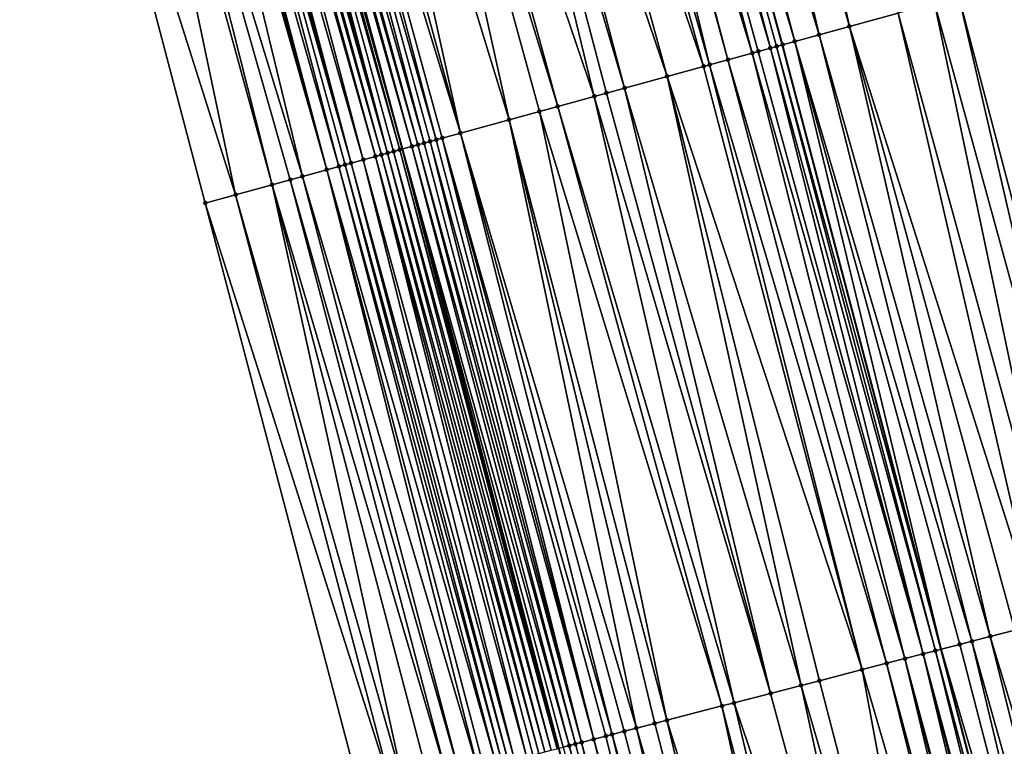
# Model space of a CAD drawing. Header units: feet. Extents: x 2004186 to 2014793, y 836912 to 864902.
# Tile 368 of 974: x 2010522 to 2010553, y 847383 to 847406. Entities that reach past the tile are written whole.
import ezdxf

# ---------------------------------------------------------------- set-up
doc = ezdxf.new("R2010")
doc.units = ezdxf.units.FT
doc.header["$LTSCALE"] = 100
doc.header["$MEASUREMENT"] = 0
for name, color, linetype, lineweight in [('EP_Travel Lane', 5, 'Continuous', 40), ('GPL_Skip Line', 2, 'Continuous', 40), ('Road Shots', 4, 'Continuous', 200), ('Road X-Section', 30, 'Continuous', 13)]:
    doc.layers.add(name, color=color, linetype=linetype, lineweight=lineweight)
doc.layers.add('I-77 SB_MM21-27-Surface-Border', color=7, linetype='Continuous')
doc.layers.add('I-77 SB_MM21-27-Surface-TIN', color=7, linetype='Continuous')

msp = doc.modelspace()

# ---------------------------------------------------------------- linework, layer by layer
at = {"layer": 'EP_Travel Lane'}
msp.add_polyline3d([(2010568.141492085, 847266.8691364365, 433.6038975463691), (2010563.413541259, 847286.3022786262, 433.5727281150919), (2010558.685612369, 847305.7353306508, 433.5069775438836), (2010554.002863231, 847324.7645662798, 433.4408339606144), (2010549.033226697, 847344.1371373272, 433.3474596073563), (2010544.063586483, 847363.509722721, 433.2582551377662), (2010539.093930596, 847382.8823692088, 433.1867771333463), (2010534.134014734, 847401.9002741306, 433.1477865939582), (2010528.846882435, 847421.1886274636, 433.0713709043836), (2010523.559723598, 847440.4770776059, 433.026750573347), (2010518.272568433, 847459.765514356, 432.9778268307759), (2010512.997458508, 847478.6893602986, 432.90420897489), (2010507.435223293, 847497.9001719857, 432.8249358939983), (2010501.872985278, 847517.1109933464, 432.7483887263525), (2010496.310744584, 847536.3218239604, 432.6745083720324)], dxfattribs=at)
at = {"layer": 'GPL_Skip Line'}
msp.add_polyline3d([(2010585.139193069, 847250.4019683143, 434.1257069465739), (2010580.421065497, 847269.8374178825, 434.0705909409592), (2010575.702936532, 847289.2728731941, 434.0176316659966), (2010570.984810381, 847308.708316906, 433.9602819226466), (2010566.251671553, 847327.9377540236, 433.899035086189), (2010561.243294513, 847347.3003023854, 433.8078818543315), (2010556.234896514, 847366.6629317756, 433.7402924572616), (2010551.226490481, 847386.0255922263, 433.6817206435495), (2010546.192431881, 847405.2063266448, 433.626736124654), (2010540.91473325, 847424.4972799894, 433.5548544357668), (2010535.63701783, 847443.7882947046, 433.503136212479), (2010530.359326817, 847463.0792202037, 433.42210741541), (2010525.035118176, 847482.1773576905, 433.3471956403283), (2010519.452579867, 847501.382302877, 433.2714515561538), (2010513.870022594, 847520.5873133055, 433.2140708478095), (2010508.28748053, 847539.7922714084, 433.141995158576)], dxfattribs=at)
at = {"layer": 'I-77 SB_MM21-27-Surface-Border', "color": 3, "linetype": 'ByBlock', "lineweight": -2}
msp.add_polyline3d([(2010564.444075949, 847265.9753165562, 433.4409948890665), (2010558.774834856, 847285.1808938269, 433.3625969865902), (2010553.688800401, 847304.5274321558, 433.3012278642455), (2010548.267261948, 847323.2786573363, 433.2157273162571), (2010542.86694586, 847342.539642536, 433.1025354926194), (2010537.853834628, 847361.9009891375, 433.0179328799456), (2010532.840706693, 847381.2624002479, 432.9520520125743), (2010527.867869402, 847400.1822567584, 432.8896436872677), (2010522.774893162, 847419.5237797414, 432.8019405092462), (2010517.874758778, 847438.9183314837, 432.7699891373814), (2010513.55328064, 847458.4714926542, 432.7487301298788), (2010509.065597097, 847477.5499058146, 432.7154625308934), (2010503.501965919, 847496.7603220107, 432.6384733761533), (2010498.514612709, 847516.1377822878, 432.5991657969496), (2010493.911453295, 847535.6265759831, 432.5768017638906)], dxfattribs=at)
at = {"layer": 'I-77 SB_MM21-27-Surface-TIN', "color": 128, "linetype": 'ByBlock', "lineweight": -2}
for points in [[(2010543.991890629, 847425.3409118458, 433.6674526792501), (2010542.834594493, 847425.0236333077, 433.6266865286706), (2010548.3133614, 847405.7877775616, 433.6976059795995)], [(2010543.991890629, 847425.3409118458, 433.6674526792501), (2010548.3133614, 847405.7877775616, 433.6976059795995), (2010549.85642341, 847406.2108138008, 433.7513644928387)], [(2010542.834594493, 847425.0236333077, 433.6266865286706), (2010541.870175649, 847424.7592542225, 433.5991978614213), (2010547.348941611, 847405.5234019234, 433.6712518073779)], [(2010542.834594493, 847425.0236333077, 433.6266865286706), (2010547.348941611, 847405.5234019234, 433.6712518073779), (2010548.3133614, 847405.7877775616, 433.6976059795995)], [(2010541.48441102, 847424.6534919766, 433.5847094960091), (2010540.91473325, 847424.4972799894, 433.5548544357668), (2010546.577410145, 847405.3118854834, 433.644925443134)], [(2010541.870175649, 847424.7592542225, 433.5991978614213), (2010541.48441102, 847424.6534919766, 433.5847094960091), (2010547.348941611, 847405.5234019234, 433.6712518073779)], [(2010541.48441102, 847424.6534919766, 433.5847094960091), (2010546.577410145, 847405.3118854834, 433.644925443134), (2010547.348941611, 847405.5234019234, 433.6712518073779)], [(2010540.712891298, 847424.4419326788, 433.5442765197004), (2010540.134245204, 847424.2832862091, 433.521523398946), (2010545.805876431, 847405.100377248, 433.6212995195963)], [(2010540.712891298, 847424.4419326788, 433.5442765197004), (2010546.191648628, 847405.2061118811, 433.6266991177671), (2010540.91473325, 847424.4972799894, 433.5548544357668)], [(2010540.712891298, 847424.4419326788, 433.5442765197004), (2010545.998764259, 847405.1532382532, 433.6219219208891), (2010546.191648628, 847405.2061118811, 433.6266991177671)], [(2010540.712891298, 847424.4419326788, 433.5442765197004), (2010545.805876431, 847405.100377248, 433.6212995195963), (2010545.998764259, 847405.1532382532, 433.6219219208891)], [(2010546.191648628, 847405.2061118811, 433.6266991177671), (2010546.192431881, 847405.2063266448, 433.626736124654), (2010540.91473325, 847424.4972799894, 433.5548544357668)], [(2010546.577410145, 847405.3118854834, 433.644925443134), (2010540.91473325, 847424.4972799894, 433.5548544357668), (2010546.192431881, 847405.2063266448, 433.626736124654)], [(2010539.169835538, 847424.0188736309, 433.4830105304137), (2010538.398306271, 847423.807349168, 433.4540433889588), (2010543.877060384, 847404.5715401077, 433.5403293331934)], [(2010539.362716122, 847424.0717610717, 433.4923342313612), (2010539.169835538, 847424.0188736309, 433.4830105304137), (2010544.455692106, 847404.7302390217, 433.5803444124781)], [(2010539.169835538, 847424.0188736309, 433.4830105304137), (2010543.877060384, 847404.5715401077, 433.5403293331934), (2010544.455692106, 847404.7302390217, 433.5803444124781)], [(2010540.134245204, 847424.2832862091, 433.521523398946), (2010539.362716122, 847424.0717610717, 433.4923342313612), (2010545.227208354, 847404.941810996, 433.6249498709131)], [(2010539.362716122, 847424.0717610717, 433.4923342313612), (2010544.455692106, 847404.7302390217, 433.5803444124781), (2010545.227208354, 847404.941810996, 433.6249498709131)], [(2010540.134245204, 847424.2832862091, 433.521523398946), (2010545.420092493, 847404.9946854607, 433.6300024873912), (2010545.805876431, 847405.100377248, 433.6212995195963)], [(2010540.134245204, 847424.2832862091, 433.521523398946), (2010545.227208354, 847404.941810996, 433.6249498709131), (2010545.420092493, 847404.9946854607, 433.6300024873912)], [(2010538.398306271, 847423.807349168, 433.4540433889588), (2010537.241008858, 847423.4900752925, 433.4148119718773), (2010543.684177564, 847404.5186608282, 433.5336919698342)], [(2010538.398306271, 847423.807349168, 433.4540433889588), (2010543.684177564, 847404.5186608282, 433.5336919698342), (2010543.877060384, 847404.5715401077, 433.5403293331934)], [(2010537.241008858, 847423.4900752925, 433.4148119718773), (2010536.083721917, 847423.1727632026, 433.3630022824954), (2010542.526887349, 847404.2013606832, 433.4858139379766)], [(2010537.241008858, 847423.4900752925, 433.4148119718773), (2010542.526887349, 847404.2013606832, 433.4858139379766), (2010543.684177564, 847404.5186608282, 433.5336919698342)], [(2010536.083721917, 847423.1727632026, 433.3630022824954), (2010535.505074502, 847423.0141215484, 433.3418341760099), (2010541.176718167, 847403.8311671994, 433.4266709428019)], [(2010536.083721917, 847423.1727632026, 433.3630022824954), (2010541.176718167, 847403.8311671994, 433.4266709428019), (2010542.526887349, 847404.2013606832, 433.4858139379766)], [(2010535.505074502, 847423.0141215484, 433.3418341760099), (2010533.769131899, 847422.5381979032, 433.2787634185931), (2010540.212304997, 847403.566767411, 433.3923678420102)], [(2010535.505074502, 847423.0141215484, 433.3418341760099), (2010540.598071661, 847403.6725222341, 433.4044130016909), (2010541.176718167, 847403.8311671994, 433.4266709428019)], [(2010535.505074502, 847423.0141215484, 433.3418341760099), (2010540.212304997, 847403.566767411, 433.3923678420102), (2010540.598071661, 847403.6725222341, 433.4044130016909)], [(2010533.769131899, 847422.5381979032, 433.2787634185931), (2010533.190481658, 847422.3795665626, 433.2609899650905), (2010539.055006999, 847403.2494956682, 433.3538383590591)], [(2010533.769131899, 847422.5381979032, 433.2787634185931), (2010539.055006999, 847403.2494956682, 433.3538383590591), (2010540.212304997, 847403.566767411, 433.3923678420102)], [(2010533.190481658, 847422.3795665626, 433.2609899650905), (2010531.647420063, 847421.9565288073, 433.2067324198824), (2010537.511946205, 847402.8264549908, 433.29861899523)], [(2010533.190481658, 847422.3795665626, 433.2609899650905), (2010538.476361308, 847403.0908477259, 433.3306005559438), (2010539.055006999, 847403.2494956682, 433.3538383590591)], [(2010533.190481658, 847422.3795665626, 433.2609899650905), (2010537.511946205, 847402.8264549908, 433.29861899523), (2010538.476361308, 847403.0908477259, 433.3306005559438)], [(2010531.647420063, 847421.9565288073, 433.2067324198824), (2010530.683015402, 847421.6920979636, 433.1622075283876), (2010535.968889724, 847402.4033985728, 433.2382186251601)], [(2010531.647420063, 847421.9565288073, 433.2067324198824), (2010535.968889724, 847402.4033985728, 433.2382186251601), (2010537.511946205, 847402.8264549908, 433.29861899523)], [(2010530.104367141, 847421.5334593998, 433.1420565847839), (2010529.718606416, 847421.4276829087, 433.1228794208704), (2010535.197358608, 847402.1918808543, 433.2114713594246)], [(2010530.683015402, 847421.6920979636, 433.1622075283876), (2010530.104367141, 847421.5334593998, 433.1420565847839), (2010535.968889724, 847402.4033985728, 433.2382186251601)], [(2010530.104367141, 847421.5334593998, 433.1420565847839), (2010535.390239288, 847402.2447679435, 433.2206793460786), (2010535.968889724, 847402.4033985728, 433.2382186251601)], [(2010530.104367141, 847421.5334593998, 433.1420565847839), (2010535.197358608, 847402.1918808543, 433.2114713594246), (2010535.390239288, 847402.2447679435, 433.2206793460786)], [(2010528.754212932, 847421.1632112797, 433.0649301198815), (2010534.134014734, 847401.9002741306, 433.1477865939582), (2010528.846882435, 847421.1886274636, 433.0713709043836)], [(2010528.947090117, 847421.2161111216, 433.0783356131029), (2010528.846882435, 847421.1886274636, 433.0713709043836), (2010534.134014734, 847401.9002741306, 433.1477865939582)], [(2010529.139963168, 847421.2690260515, 433.0967072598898), (2010528.947090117, 847421.2161111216, 433.0783356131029), (2010534.425838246, 847401.9803238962, 433.1718084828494)], [(2010528.947090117, 847421.2161111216, 433.0783356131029), (2010534.134014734, 847401.9002741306, 433.1477865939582), (2010534.425838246, 847401.9803238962, 433.1718084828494)], [(2010529.332840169, 847421.3219265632, 433.110333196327), (2010529.139963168, 847421.2690260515, 433.0967072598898), (2010534.618717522, 847402.0332161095, 433.1827030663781)], [(2010529.139963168, 847421.2690260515, 433.0967072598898), (2010534.425838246, 847401.9803238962, 433.1718084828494), (2010534.618717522, 847402.0332161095, 433.1827030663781)], [(2010529.718606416, 847421.4276829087, 433.1228794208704), (2010529.332840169, 847421.3219265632, 433.110333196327), (2010534.811600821, 847402.0860936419, 433.1887653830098)], [(2010529.332840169, 847421.3219265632, 433.110333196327), (2010534.618717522, 847402.0332161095, 433.1827030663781), (2010534.811600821, 847402.0860936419, 433.1887653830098)], [(2010529.718606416, 847421.4276829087, 433.1228794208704), (2010535.004480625, 847402.1389839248, 433.1990245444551), (2010535.197358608, 847402.1918808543, 433.2114713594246)], [(2010529.718606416, 847421.4276829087, 433.1228794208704), (2010534.811600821, 847402.0860936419, 433.1887653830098), (2010535.004480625, 847402.1389839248, 433.1990245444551)], [(2010527.78978839, 847420.8988529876, 433.0442854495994), (2010527.404035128, 847420.7930492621, 433.0161441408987), (2010532.88278905, 847401.5572408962, 433.1026587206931)], [(2010527.982667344, 847420.9517463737, 433.0555660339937), (2010527.78978839, 847420.8988529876, 433.0442854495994), (2010533.268543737, 847401.6630394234, 433.1290889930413)], [(2010527.78978839, 847420.8988529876, 433.0442854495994), (2010532.88278905, 847401.5572408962, 433.1026587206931), (2010533.268543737, 847401.6630394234, 433.1290889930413)], [(2010528.175549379, 847421.0046285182, 433.0631464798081), (2010527.982667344, 847420.9517463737, 433.0555660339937), (2010533.461424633, 847401.7159257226, 433.138036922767)], [(2010527.982667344, 847420.9517463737, 433.0555660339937), (2010533.268543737, 847401.6630394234, 433.1290889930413), (2010533.461424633, 847401.7159257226, 433.138036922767)], [(2010528.368435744, 847421.0574948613, 433.0655258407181), (2010528.175549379, 847421.0046285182, 433.0631464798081), (2010533.654312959, 847401.7687849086, 433.1380605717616)], [(2010528.175549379, 847421.0046285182, 433.0631464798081), (2010533.461424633, 847401.7159257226, 433.138036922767), (2010533.654312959, 847401.7687849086, 433.1380605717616)], [(2010528.561325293, 847421.1103495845, 433.0640805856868), (2010528.368435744, 847421.0574948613, 433.0655258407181), (2010533.654312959, 847401.7687849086, 433.1380605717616)], [(2010528.754212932, 847421.1632112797, 433.0649301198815), (2010528.561325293, 847421.1103495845, 433.0640805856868), (2010534.040087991, 847401.8745091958, 433.1400548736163)], [(2010528.561325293, 847421.1103495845, 433.0640805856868), (2010533.847203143, 847401.8216373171, 433.1358534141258), (2010534.040087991, 847401.8745091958, 433.1400548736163)], [(2010528.561325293, 847421.1103495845, 433.0640805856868), (2010533.654312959, 847401.7687849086, 433.1380605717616), (2010533.847203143, 847401.8216373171, 433.1358534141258)], [(2010528.754212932, 847421.1632112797, 433.0649301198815), (2010534.040087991, 847401.8745091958, 433.1400548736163), (2010534.134014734, 847401.9002741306, 433.1477865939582)], [(2010526.632504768, 847420.5815287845, 432.9884888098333), (2010526.439624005, 847420.5286420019, 432.9793817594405), (2010531.725491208, 847401.2399685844, 433.0639419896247)], [(2010527.018275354, 847420.6872692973, 432.9958237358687), (2010526.632504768, 847420.5815287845, 432.9884888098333), (2010532.111264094, 847401.3457007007, 433.0685132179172)], [(2010526.632504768, 847420.5815287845, 432.9884888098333), (2010531.725491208, 847401.2399685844, 433.0639419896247), (2010532.111264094, 847401.3457007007, 433.0685132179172)], [(2010527.21115663, 847420.7401542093, 433.0043150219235), (2010527.018275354, 847420.6872692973, 432.9958237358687), (2010532.497030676, 847401.4514558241, 433.0806571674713)], [(2010527.018275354, 847420.6872692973, 432.9958237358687), (2010532.304148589, 847401.3985738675, 433.0731386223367), (2010532.497030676, 847401.4514558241, 433.0806571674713)], [(2010527.018275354, 847420.6872692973, 432.9958237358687), (2010532.111264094, 847401.3457007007, 433.0685132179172), (2010532.304148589, 847401.3985738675, 433.0731386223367)], [(2010527.404035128, 847420.7930492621, 433.0161441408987), (2010527.21115663, 847420.7401542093, 433.0043150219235), (2010532.497030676, 847401.4514558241, 433.0806571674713)], [(2010527.404035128, 847420.7930492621, 433.0161441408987), (2010532.497030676, 847401.4514558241, 433.0806571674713), (2010532.88278905, 847401.5572408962, 433.1026587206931)], [(2010526.246745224, 847420.4757479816, 432.9678924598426), (2010525.08946705, 847420.1584038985, 432.9055523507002), (2010530.953969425, 847401.0284168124, 433.0259860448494)], [(2010526.439624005, 847420.5286420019, 432.9793817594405), (2010526.246745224, 847420.4757479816, 432.9678924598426), (2010531.725491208, 847401.2399685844, 433.0639419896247)], [(2010526.246745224, 847420.4757479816, 432.9678924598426), (2010530.953969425, 847401.0284168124, 433.0259860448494), (2010531.725491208, 847401.2399685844, 433.0639419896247)], [(2010524.703703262, 847420.0526385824, 432.8900534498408), (2010522.774893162, 847419.5237797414, 432.8019405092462), (2010528.832277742, 847400.4466741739, 432.9297486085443)], [(2010525.08946705, 847420.1584038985, 432.9055523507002), (2010524.703703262, 847420.0526385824, 432.8900534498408), (2010529.989565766, 847400.7639823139, 432.9802581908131)], [(2010524.703703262, 847420.0526385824, 432.8900534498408), (2010528.832277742, 847400.4466741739, 432.9297486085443), (2010529.989565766, 847400.7639823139, 432.9802581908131)], [(2010525.08946705, 847420.1584038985, 432.9055523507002), (2010530.568207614, 847400.9226442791, 433.0081116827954), (2010530.953969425, 847401.0284168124, 433.0259860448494)], [(2010525.08946705, 847420.1584038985, 432.9055523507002), (2010529.989565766, 847400.7639823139, 432.9802581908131), (2010530.568207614, 847400.9226442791, 433.0081116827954)], [(2010522.774893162, 847419.5237797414, 432.8019405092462), (2010527.867869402, 847400.1822567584, 432.8896436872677), (2010528.832277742, 847400.4466741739, 432.9297486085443)], [(2010553.521187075, 847407.2155562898, 433.8893831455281), (2010551.785241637, 847406.7396429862, 433.8297163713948), (2010556.84814177, 847387.4819719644, 433.900060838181)], [(2010551.01371604, 847406.5281051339, 433.796342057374), (2010549.85642341, 847406.2108138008, 433.7513644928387), (2010555.105669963, 847387.0305386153, 433.8275250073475)], [(2010551.785241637, 847406.7396429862, 433.8297163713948), (2010551.01371604, 847406.5281051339, 433.796342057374), (2010556.267319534, 847387.3314876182, 433.8739734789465)], [(2010551.01371604, 847406.5281051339, 433.796342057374), (2010555.105669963, 847387.0305386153, 433.8275250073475), (2010556.267319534, 847387.3314876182, 433.8739734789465)], [(2010551.785241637, 847406.7396429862, 433.8297163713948), (2010556.267319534, 847387.3314876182, 433.8739734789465), (2010556.84814177, 847387.4819719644, 433.900060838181)], [(2010549.85642341, 847406.2108138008, 433.7513644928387), (2010548.3133614, 847405.7877775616, 433.6976059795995), (2010554.331233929, 847386.8299174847, 433.7999148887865)], [(2010549.85642341, 847406.2108138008, 433.7513644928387), (2010554.331233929, 847386.8299174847, 433.7999148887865), (2010555.105669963, 847387.0305386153, 433.8275250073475)], [(2010548.3133614, 847405.7877775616, 433.6976059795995), (2010547.348941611, 847405.5234019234, 433.6712518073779), (2010552.78236002, 847386.4286823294, 433.7467612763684)], [(2010548.3133614, 847405.7877775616, 433.6976059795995), (2010553.556799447, 847386.6292903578, 433.7705609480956), (2010554.331233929, 847386.8299174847, 433.7999148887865)], [(2010548.3133614, 847405.7877775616, 433.6976059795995), (2010552.78236002, 847386.4286823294, 433.7467612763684), (2010553.556799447, 847386.6292903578, 433.7705609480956)], [(2010546.577410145, 847405.3118854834, 433.644925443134), (2010546.192431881, 847405.2063266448, 433.626736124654), (2010551.226490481, 847386.0255922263, 433.6817206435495)], [(2010547.348941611, 847405.5234019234, 433.6712518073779), (2010546.577410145, 847405.3118854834, 433.644925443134), (2010552.201526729, 847386.2782406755, 433.7330901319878)], [(2010546.577410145, 847405.3118854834, 433.644925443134), (2010551.814309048, 847386.1779288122, 433.7189075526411), (2010552.201526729, 847386.2782406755, 433.7330901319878)], [(2010546.577410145, 847405.3118854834, 433.644925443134), (2010551.226490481, 847386.0255922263, 433.6817206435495), (2010551.814309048, 847386.1779288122, 433.7189075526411)], [(2010547.348941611, 847405.5234019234, 433.6712518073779), (2010552.201526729, 847386.2782406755, 433.7330901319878), (2010552.78236002, 847386.4286823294, 433.7467612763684)], [(2010545.227208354, 847404.941810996, 433.6249498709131), (2010544.455692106, 847404.7302390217, 433.5803444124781), (2010550.071860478, 847385.7264057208, 433.6202720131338)], [(2010545.420092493, 847404.9946854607, 433.6300024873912), (2010545.227208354, 847404.941810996, 433.6249498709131), (2010550.652677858, 847385.8769088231, 433.6518142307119)], [(2010545.227208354, 847404.941810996, 433.6249498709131), (2010550.071860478, 847385.7264057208, 433.6202720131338), (2010550.652677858, 847385.8769088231, 433.6518142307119)], [(2010545.805876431, 847405.100377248, 433.6212995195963), (2010545.420092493, 847404.9946854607, 433.6300024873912), (2010550.652677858, 847385.8769088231, 433.6518142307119)], [(2010545.998764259, 847405.1532382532, 433.6219219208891), (2010545.805876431, 847405.100377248, 433.6212995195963), (2010551.03989205, 847385.9772341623, 433.6699159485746)], [(2010545.805876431, 847405.100377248, 433.6212995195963), (2010550.652677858, 847385.8769088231, 433.6518142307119), (2010551.03989205, 847385.9772341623, 433.6699159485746)], [(2010546.191648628, 847405.2061118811, 433.6266991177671), (2010545.998764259, 847405.1532382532, 433.6219219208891), (2010551.226490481, 847386.0255922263, 433.6817206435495)], [(2010545.998764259, 847405.1532382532, 433.6219219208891), (2010551.03989205, 847385.9772341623, 433.6699159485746), (2010551.226490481, 847386.0255922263, 433.6817206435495)], [(2010546.191648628, 847405.2061118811, 433.6266991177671), (2010551.226490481, 847386.0255922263, 433.6817206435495), (2010546.192431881, 847405.2063266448, 433.626736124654)], [(2010544.455692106, 847404.7302390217, 433.5803444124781), (2010543.877060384, 847404.5715401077, 433.5403293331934), (2010549.491037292, 847385.5759250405, 433.5952507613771)], [(2010544.455692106, 847404.7302390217, 433.5803444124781), (2010549.491037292, 847385.5759250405, 433.5952507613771), (2010550.071860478, 847385.7264057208, 433.6202720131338)], [(2010543.684177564, 847404.5186608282, 433.5336919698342), (2010542.526887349, 847404.2013606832, 433.4858139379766), (2010548.716600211, 847385.3753079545, 433.5688169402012)], [(2010543.877060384, 847404.5715401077, 433.5403293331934), (2010543.684177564, 847404.5186608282, 433.5336919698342), (2010548.716600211, 847385.3753079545, 433.5688169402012)], [(2010543.877060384, 847404.5715401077, 433.5403293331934), (2010548.716600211, 847385.3753079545, 433.5688169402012), (2010549.491037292, 847385.5759250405, 433.5952507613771)], [(2010542.526887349, 847404.2013606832, 433.4858139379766), (2010541.176718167, 847403.8311671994, 433.4266709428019), (2010546.78051557, 847384.8737340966, 433.4936752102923)], [(2010542.526887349, 847404.2013606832, 433.4858139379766), (2010547.361336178, 847385.0242247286, 433.521590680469), (2010548.716600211, 847385.3753079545, 433.5688169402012)], [(2010542.526887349, 847404.2013606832, 433.4858139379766), (2010546.78051557, 847384.8737340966, 433.4936752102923), (2010547.361336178, 847385.0242247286, 433.521590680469)], [(2010541.176718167, 847403.8311671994, 433.4266709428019), (2010540.598071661, 847403.6725222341, 433.4044130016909), (2010545.812475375, 847384.6229389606, 433.4537174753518)], [(2010541.176718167, 847403.8311671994, 433.4266709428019), (2010545.812475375, 847384.6229389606, 433.4537174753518), (2010546.78051557, 847384.8737340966, 433.4936752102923)], [(2010540.212304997, 847403.566767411, 433.3923678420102), (2010539.055006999, 847403.2494956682, 433.3538383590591), (2010544.650818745, 847384.3220172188, 433.4151973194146)], [(2010540.598071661, 847403.6725222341, 433.4044130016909), (2010540.212304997, 847403.566767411, 433.3923678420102), (2010545.812475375, 847384.6229389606, 433.4537174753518)], [(2010540.212304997, 847403.566767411, 433.3923678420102), (2010544.650818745, 847384.3220172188, 433.4151973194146), (2010545.812475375, 847384.6229389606, 433.4537174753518)], [(2010538.476361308, 847403.0908477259, 433.3306005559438), (2010537.511946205, 847402.8264549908, 433.29861899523), (2010542.521118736, 847383.7703126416, 433.3402967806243)], [(2010539.055006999, 847403.2494956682, 433.3538383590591), (2010538.476361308, 847403.0908477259, 433.3306005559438), (2010544.263602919, 847384.2216981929, 433.3989315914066)], [(2010538.476361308, 847403.0908477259, 433.3306005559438), (2010542.521118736, 847383.7703126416, 433.3402967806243), (2010544.263602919, 847384.2216981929, 433.3989315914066)], [(2010539.055006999, 847403.2494956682, 433.3538383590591), (2010544.263602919, 847384.2216981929, 433.3989315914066), (2010544.650818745, 847384.3220172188, 433.4151973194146)], [(2010537.511946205, 847402.8264549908, 433.29861899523), (2010535.968889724, 847402.4033985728, 433.2382186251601), (2010541.553077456, 847383.5195216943, 433.3015572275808)], [(2010537.511946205, 847402.8264549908, 433.29861899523), (2010542.133902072, 847383.66999685, 433.3249717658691), (2010542.521118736, 847383.7703126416, 433.3402967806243)], [(2010537.511946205, 847402.8264549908, 433.29861899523), (2010541.553077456, 847383.5195216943, 433.3015572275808), (2010542.133902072, 847383.66999685, 433.3249717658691)], [(2010535.004480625, 847402.1389839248, 433.1990245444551), (2010534.811600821, 847402.0860936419, 433.1887653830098), (2010539.810603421, 847383.0680969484, 433.2315233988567)], [(2010535.197358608, 847402.1918808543, 433.2114713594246), (2010535.004480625, 847402.1389839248, 433.1990245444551), (2010540.197813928, 847383.1684365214, 433.2537646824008)], [(2010535.004480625, 847402.1389839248, 433.1990245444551), (2010539.810603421, 847383.0680969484, 433.2315233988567), (2010540.197813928, 847383.1684365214, 433.2537646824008)], [(2010535.390239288, 847402.2447679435, 433.2206793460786), (2010535.197358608, 847402.1918808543, 433.2114713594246), (2010540.197813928, 847383.1684365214, 433.2537646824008)], [(2010535.968889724, 847402.4033985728, 433.2382186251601), (2010535.390239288, 847402.2447679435, 433.2206793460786), (2010540.778639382, 847383.3189084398, 433.2762377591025)], [(2010535.390239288, 847402.2447679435, 433.2206793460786), (2010540.585030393, 847383.2687530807, 433.2693130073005), (2010540.778639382, 847383.3189084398, 433.2762377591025)], [(2010535.390239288, 847402.2447679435, 433.2206793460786), (2010540.197813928, 847383.1684365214, 433.2537646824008), (2010540.585030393, 847383.2687530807, 433.2693130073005)], [(2010535.968889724, 847402.4033985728, 433.2382186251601), (2010541.16585968, 847383.4192101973, 433.2874812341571), (2010541.553077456, 847383.5195216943, 433.3015572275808)], [(2010535.968889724, 847402.4033985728, 433.2382186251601), (2010540.778639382, 847383.3189084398, 433.2762377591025), (2010541.16585968, 847383.4192101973, 433.2874812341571)], [(2010533.847203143, 847401.8216373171, 433.1358534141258), (2010533.654312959, 847401.7687849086, 433.1380605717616), (2010538.842571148, 847382.817271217, 433.1826676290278)], [(2010534.040087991, 847401.8745091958, 433.1400548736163), (2010533.847203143, 847401.8216373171, 433.1358534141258), (2010539.036186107, 847382.8674035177, 433.182886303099)], [(2010533.847203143, 847401.8216373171, 433.1358534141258), (2010538.842571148, 847382.817271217, 433.1826676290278), (2010539.036186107, 847382.8674035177, 433.182886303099)], [(2010534.040087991, 847401.8745091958, 433.1400548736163), (2010539.093930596, 847382.8823692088, 433.1867771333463), (2010534.134014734, 847401.9002741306, 433.1477865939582)], [(2010534.040087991, 847401.8745091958, 433.1400548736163), (2010539.036186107, 847382.8674035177, 433.182886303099), (2010539.093930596, 847382.8823692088, 433.1867771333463)], [(2010534.425838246, 847401.9803238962, 433.1718084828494), (2010534.134014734, 847401.9002741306, 433.1477865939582), (2010539.423390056, 847382.9677684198, 433.2124940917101)], [(2010539.229789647, 847382.917579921, 433.1959313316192), (2010534.134014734, 847401.9002741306, 433.1477865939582), (2010539.093930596, 847382.8823692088, 433.1867771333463)], [(2010539.423390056, 847382.9677684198, 433.2124940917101), (2010534.134014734, 847401.9002741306, 433.1477865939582), (2010539.229789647, 847382.917579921, 433.1959313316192)], [(2010534.618717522, 847402.0332161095, 433.1827030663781), (2010534.425838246, 847401.9803238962, 433.1718084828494), (2010539.616994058, 847383.0179430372, 433.2250197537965)], [(2010534.425838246, 847401.9803238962, 433.1718084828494), (2010539.423390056, 847382.9677684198, 433.2124940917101), (2010539.616994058, 847383.0179430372, 433.2250197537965)], [(2010534.811600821, 847402.0860936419, 433.1887653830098), (2010534.618717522, 847402.0332161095, 433.1827030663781), (2010539.810603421, 847383.0680969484, 433.2315233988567)], [(2010534.618717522, 847402.0332161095, 433.1827030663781), (2010539.616994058, 847383.0179430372, 433.2250197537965), (2010539.810603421, 847383.0680969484, 433.2315233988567)], [(2010532.88278905, 847401.5572408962, 433.1026587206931), (2010532.497030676, 847401.4514558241, 433.0806571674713), (2010537.680911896, 847382.5163596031, 433.1470929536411)], [(2010533.268543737, 847401.6630394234, 433.1290889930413), (2010532.88278905, 847401.5572408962, 433.1026587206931), (2010538.068117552, 847382.6167179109, 433.1747829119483)], [(2010532.88278905, 847401.5572408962, 433.1026587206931), (2010537.680911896, 847382.5163596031, 433.1470929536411), (2010538.068117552, 847382.6167179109, 433.1747829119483)], [(2010533.461424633, 847401.7159257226, 433.138036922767), (2010533.268543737, 847401.6630394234, 433.1290889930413), (2010538.455332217, 847382.7170414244, 433.1923536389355)], [(2010533.268543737, 847401.6630394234, 433.1290889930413), (2010538.261721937, 847382.6668910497, 433.1868785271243), (2010538.455332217, 847382.7170414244, 433.1923536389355)], [(2010533.268543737, 847401.6630394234, 433.1290889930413), (2010538.068117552, 847382.6167179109, 433.1747829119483), (2010538.261721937, 847382.6668910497, 433.1868785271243)], [(2010533.654312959, 847401.7687849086, 433.1380605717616), (2010533.461424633, 847401.7159257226, 433.138036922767), (2010538.648949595, 847382.7671643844, 433.1898557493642)], [(2010533.461424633, 847401.7159257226, 433.138036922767), (2010538.455332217, 847382.7170414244, 433.1923536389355), (2010538.648949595, 847382.7671643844, 433.1898557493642)], [(2010533.654312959, 847401.7687849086, 433.1380605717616), (2010538.648949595, 847382.7671643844, 433.1898557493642), (2010538.842571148, 847382.817271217, 433.1826676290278)], [(2010531.725491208, 847401.2399685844, 433.0639419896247), (2010530.953969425, 847401.0284168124, 433.0259860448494), (2010536.519252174, 847382.2154498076, 433.1120471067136)], [(2010532.111264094, 847401.3457007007, 433.0685132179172), (2010531.725491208, 847401.2399685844, 433.0639419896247), (2010537.100088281, 847382.3658805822, 433.1225543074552)], [(2010531.725491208, 847401.2399685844, 433.0639419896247), (2010536.712862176, 847382.2656012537, 433.1178338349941), (2010537.100088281, 847382.3658805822, 433.1225543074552)], [(2010531.725491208, 847401.2399685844, 433.0639419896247), (2010536.519252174, 847382.2154498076, 433.1120471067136), (2010536.712862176, 847382.2656012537, 433.1178338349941)], [(2010532.304148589, 847401.3985738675, 433.0731386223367), (2010532.111264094, 847401.3457007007, 433.0685132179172), (2010537.293698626, 847382.4160307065, 433.1279565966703)], [(2010532.111264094, 847401.3457007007, 433.0685132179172), (2010537.100088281, 847382.3658805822, 433.1225543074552), (2010537.293698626, 847382.4160307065, 433.1279565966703)], [(2010532.497030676, 847401.4514558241, 433.0806571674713), (2010532.304148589, 847401.3985738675, 433.0731386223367), (2010537.487306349, 847382.4661909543, 433.1363031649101)], [(2010532.304148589, 847401.3985738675, 433.0731386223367), (2010537.293698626, 847382.4160307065, 433.1279565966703), (2010537.487306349, 847382.4661909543, 433.1363031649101)], [(2010532.497030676, 847401.4514558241, 433.0806571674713), (2010537.487306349, 847382.4661909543, 433.1363031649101), (2010537.680911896, 847382.5163596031, 433.1470929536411)], [(2010530.568207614, 847400.9226442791, 433.0081116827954), (2010529.989565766, 847400.7639823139, 432.9802581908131), (2010535.55121839, 847381.9646299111, 433.0648882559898)], [(2010530.953969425, 847401.0284168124, 433.0259860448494), (2010530.568207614, 847400.9226442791, 433.0081116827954), (2010535.938434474, 847382.0649479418, 433.0808644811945)], [(2010530.568207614, 847400.9226442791, 433.0081116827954), (2010535.55121839, 847381.9646299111, 433.0648882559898), (2010535.938434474, 847382.0649479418, 433.0808644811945)], [(2010530.953969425, 847401.0284168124, 433.0259860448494), (2010535.938434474, 847382.0649479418, 433.0808644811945), (2010536.519252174, 847382.2154498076, 433.1120471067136)], [(2010529.989565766, 847400.7639823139, 432.9802581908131), (2010528.832277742, 847400.4466741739, 432.9297486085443), (2010534.195965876, 847381.6135021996, 433.0047243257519)], [(2010529.989565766, 847400.7639823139, 432.9802581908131), (2010534.970397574, 847381.8141400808, 433.0372059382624), (2010535.55121839, 847381.9646299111, 433.0648882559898)], [(2010529.989565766, 847400.7639823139, 432.9802581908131), (2010534.195965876, 847381.6135021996, 433.0047243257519), (2010534.970397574, 847381.8141400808, 433.0372059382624)], [(2010528.832277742, 847400.4466741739, 432.9297486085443), (2010527.867869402, 847400.1822567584, 432.8896436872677), (2010533.808748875, 847381.5131877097, 432.9897778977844)], [(2010528.832277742, 847400.4466741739, 432.9297486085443), (2010533.808748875, 847381.5131877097, 432.9897778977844), (2010534.195965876, 847381.6135021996, 433.0047243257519)], [(2010527.867869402, 847400.1822567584, 432.8896436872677), (2010532.840706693, 847381.2624002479, 432.9520520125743), (2010533.808748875, 847381.5131877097, 432.9897778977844)], [(2010553.556799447, 847386.6292903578, 433.7705609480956), (2010552.78236002, 847386.4286823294, 433.7467612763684), (2010558.569931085, 847367.2678649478, 433.8322558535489)], [(2010552.201526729, 847386.2782406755, 433.7330901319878), (2010551.814309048, 847386.1779288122, 433.7189075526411), (2010556.827447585, 847366.8164767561, 433.7728553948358)], [(2010552.78236002, 847386.4286823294, 433.7467612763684), (2010552.201526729, 847386.2782406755, 433.7330901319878), (2010557.601881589, 847367.017105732, 433.8027460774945)], [(2010552.201526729, 847386.2782406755, 433.7330901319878), (2010556.827447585, 847366.8164767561, 433.7728553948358), (2010557.601881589, 847367.017105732, 433.8027460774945)], [(2010552.78236002, 847386.4286823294, 433.7467612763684), (2010557.601881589, 847367.017105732, 433.8027460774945), (2010558.569931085, 847367.2678649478, 433.8322558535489)], [(2010550.652677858, 847385.8769088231, 433.6518142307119), (2010550.071860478, 847385.7264057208, 433.6202720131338), (2010555.278577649, 847366.4152262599, 433.7152422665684)], [(2010551.03989205, 847385.9772341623, 433.6699159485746), (2010550.652677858, 847385.8769088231, 433.6518142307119), (2010555.859419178, 847366.5656360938, 433.7196585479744)], [(2010550.652677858, 847385.8769088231, 433.6518142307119), (2010555.665807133, 847366.5154925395, 433.716167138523), (2010555.859419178, 847366.5656360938, 433.7196585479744)], [(2010550.652677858, 847385.8769088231, 433.6518142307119), (2010555.278577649, 847366.4152262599, 433.7152422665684), (2010555.665807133, 847366.5154925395, 433.716167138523)], [(2010551.03989205, 847385.9772341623, 433.6699159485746), (2010556.234896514, 847366.6629317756, 433.7402924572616), (2010551.226490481, 847386.0255922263, 433.6817206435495)], [(2010551.03989205, 847385.9772341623, 433.6699159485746), (2010555.859419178, 847366.5656360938, 433.7196585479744), (2010556.234896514, 847366.6629317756, 433.7402924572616)], [(2010551.814309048, 847386.1779288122, 433.7189075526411), (2010551.226490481, 847386.0255922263, 433.6817206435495), (2010556.827447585, 847366.8164767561, 433.7728553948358)], [(2010556.827447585, 847366.8164767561, 433.7728553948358), (2010551.226490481, 847386.0255922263, 433.6817206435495), (2010556.234896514, 847366.6629317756, 433.7402924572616)], [(2010549.491037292, 847385.5759250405, 433.5952507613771), (2010548.716600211, 847385.3753079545, 433.5688169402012), (2010554.31054477, 847366.1644028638, 433.6670669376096)], [(2010550.071860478, 847385.7264057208, 433.6202720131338), (2010549.491037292, 847385.5759250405, 433.5952507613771), (2010554.697757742, 847366.2647329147, 433.6865384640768)], [(2010549.491037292, 847385.5759250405, 433.5952507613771), (2010554.31054477, 847366.1644028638, 433.6670669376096), (2010554.697757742, 847366.2647329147, 433.6865384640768)], [(2010550.071860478, 847385.7264057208, 433.6202720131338), (2010555.084968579, 847366.3650712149, 433.7084090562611), (2010555.278577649, 847366.4152262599, 433.7152422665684)], [(2010550.071860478, 847385.7264057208, 433.6202720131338), (2010554.697757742, 847366.2647329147, 433.6865384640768), (2010555.084968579, 847366.3650712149, 433.7084090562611)], [(2010548.716600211, 847385.3753079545, 433.5688169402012), (2010547.361336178, 847385.0242247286, 433.521590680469), (2010552.374456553, 847365.6628428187, 433.5959448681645)], [(2010548.716600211, 847385.3753079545, 433.5688169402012), (2010552.374456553, 847365.6628428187, 433.5959448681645), (2010554.31054477, 847366.1644028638, 433.6670669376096)], [(2010547.361336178, 847385.0242247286, 433.521590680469), (2010546.78051557, 847384.8737340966, 433.4936752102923), (2010552.374456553, 847365.6628428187, 433.5959448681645)], [(2010545.812475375, 847384.6229389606, 433.4537174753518), (2010544.650818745, 847384.3220172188, 433.4151973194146), (2010551.019202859, 847365.3117196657, 433.5371084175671)], [(2010546.78051557, 847384.8737340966, 433.4936752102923), (2010545.812475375, 847384.6229389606, 433.4537174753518), (2010551.019202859, 847365.3117196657, 433.5371084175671)], [(2010546.78051557, 847384.8737340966, 433.4936752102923), (2010551.019202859, 847365.3117196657, 433.5371084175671), (2010552.374456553, 847365.6628428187, 433.5959448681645)], [(2010544.650818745, 847384.3220172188, 433.4151973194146), (2010544.263602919, 847384.2216981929, 433.3989315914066), (2010549.276724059, 847364.8603133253, 433.4724297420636)], [(2010544.650818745, 847384.3220172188, 433.4151973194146), (2010549.276724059, 847364.8603133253, 433.4724297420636), (2010551.019202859, 847365.3117196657, 433.5371084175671)], [(2010544.263602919, 847384.2216981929, 433.3989315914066), (2010542.521118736, 847383.7703126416, 433.3402967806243), (2010548.502291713, 847364.6596779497, 433.4406778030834)], [(2010544.263602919, 847384.2216981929, 433.3989315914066), (2010548.502291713, 847364.6596779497, 433.4406778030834), (2010549.276724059, 847364.8603133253, 433.4724297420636)], [(2010542.521118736, 847383.7703126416, 433.3402967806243), (2010542.133902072, 847383.66999685, 433.3249717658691), (2010547.147027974, 847364.3085935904, 433.3931236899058)], [(2010542.521118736, 847383.7703126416, 433.3402967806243), (2010547.147027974, 847364.3085935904, 433.3931236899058), (2010548.502291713, 847364.6596779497, 433.4406778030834)], [(2010541.16585968, 847383.4192101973, 433.2874812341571), (2010540.778639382, 847383.3189084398, 433.2762377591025), (2010546.178988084, 847364.0577972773, 433.3528248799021)], [(2010541.553077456, 847383.5195216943, 433.3015572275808), (2010541.16585968, 847383.4192101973, 433.2874812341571), (2010546.178988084, 847364.0577972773, 433.3528248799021)], [(2010542.133902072, 847383.66999685, 433.3249717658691), (2010541.553077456, 847383.5195216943, 433.3015572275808), (2010547.147027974, 847364.3085935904, 433.3931236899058)], [(2010541.553077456, 847383.5195216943, 433.3015572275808), (2010546.178988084, 847364.0577972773, 433.3528248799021), (2010547.147027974, 847364.3085935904, 433.3931236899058)], [(2010539.810603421, 847383.0680969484, 433.2315233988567), (2010539.616994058, 847383.0179430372, 433.2250197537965), (2010544.630120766, 847363.656536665, 433.2922697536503)], [(2010540.197813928, 847383.1684365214, 433.2537646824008), (2010539.810603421, 847383.0680969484, 433.2315233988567), (2010545.01733793, 847363.7568505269, 433.3070329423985)], [(2010539.810603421, 847383.0680969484, 433.2315233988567), (2010544.630120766, 847363.656536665, 433.2922697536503), (2010545.01733793, 847363.7568505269, 433.3070329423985)], [(2010540.585030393, 847383.2687530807, 433.2693130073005), (2010540.197813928, 847383.1684365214, 433.2537646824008), (2010545.404552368, 847363.8571749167, 433.3248581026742)], [(2010540.197813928, 847383.1684365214, 433.2537646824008), (2010545.01733793, 847363.7568505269, 433.3070329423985), (2010545.404552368, 847363.8571749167, 433.3248581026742)], [(2010540.778639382, 847383.3189084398, 433.2762377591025), (2010540.585030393, 847383.2687530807, 433.2693130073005), (2010545.404552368, 847363.8571749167, 433.3248581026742)], [(2010540.778639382, 847383.3189084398, 433.2762377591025), (2010545.404552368, 847363.8571749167, 433.3248581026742), (2010546.178988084, 847364.0577972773, 433.3528248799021)], [(2010539.423390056, 847382.9677684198, 433.2124940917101), (2010539.229789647, 847382.917579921, 433.1959313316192), (2010544.436514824, 847363.6063695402, 433.2819233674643)], [(2010539.616994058, 847383.0179430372, 433.2250197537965), (2010539.423390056, 847382.9677684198, 433.2124940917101), (2010544.630120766, 847363.656536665, 433.2922697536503)], [(2010539.423390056, 847382.9677684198, 433.2124940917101), (2010544.436514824, 847363.6063695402, 433.2819233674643), (2010544.630120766, 847363.656536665, 433.2922697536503)]]:
    msp.add_3dface(points, dxfattribs=at)
at = {"layer": 'Road Shots', "lineweight": 100}
for p in [(2010548.3133614, 847405.7877775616, 433.6976059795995), (2010546.577410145, 847405.3118854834, 433.644925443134), (2010547.348941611, 847405.5234019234, 433.6712518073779), (2010545.227208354, 847404.941810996, 433.6249498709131), (2010545.420092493, 847404.9946854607, 433.6300024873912), (2010545.805876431, 847405.100377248, 433.6212995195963), (2010545.998764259, 847405.1532382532, 433.6219219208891), (2010546.191648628, 847405.2061118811, 433.6266991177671), (2010544.455692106, 847404.7302390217, 433.5803444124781), (2010543.684177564, 847404.5186608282, 433.5336919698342), (2010543.877060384, 847404.5715401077, 433.5403293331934), (2010542.526887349, 847404.2013606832, 433.4858139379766), (2010541.176718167, 847403.8311671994, 433.4266709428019), (2010540.212304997, 847403.566767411, 433.3923678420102), (2010540.598071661, 847403.6725222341, 433.4044130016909), (2010538.476361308, 847403.0908477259, 433.3306005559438), (2010539.055006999, 847403.2494956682, 433.3538383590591), (2010537.511946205, 847402.8264549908, 433.29861899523), (2010535.004480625, 847402.1389839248, 433.1990245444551), (2010535.197358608, 847402.1918808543, 433.2114713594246), (2010535.390239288, 847402.2447679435, 433.2206793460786), (2010535.968889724, 847402.4033985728, 433.2382186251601), (2010533.847203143, 847401.8216373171, 433.1358534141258), (2010534.040087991, 847401.8745091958, 433.1400548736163), (2010534.425838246, 847401.9803238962, 433.1718084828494), (2010534.618717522, 847402.0332161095, 433.1827030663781), (2010534.811600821, 847402.0860936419, 433.1887653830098), (2010532.88278905, 847401.5572408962, 433.1026587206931), (2010533.268543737, 847401.6630394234, 433.1290889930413), (2010533.461424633, 847401.7159257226, 433.138036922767), (2010533.654312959, 847401.7687849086, 433.1380605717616), (2010531.725491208, 847401.2399685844, 433.0639419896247), (2010532.111264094, 847401.3457007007, 433.0685132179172), (2010532.304148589, 847401.3985738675, 433.0731386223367), (2010532.497030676, 847401.4514558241, 433.0806571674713), (2010530.568207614, 847400.9226442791, 433.0081116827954), (2010530.953969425, 847401.0284168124, 433.0259860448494), (2010529.989565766, 847400.7639823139, 432.9802581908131), (2010528.832277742, 847400.4466741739, 432.9297486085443), (2010527.867869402, 847400.1822567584, 432.8896436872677), (2010552.201526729, 847386.2782406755, 433.7330901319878), (2010552.78236002, 847386.4286823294, 433.7467612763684), (2010550.652677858, 847385.8769088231, 433.6518142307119), (2010551.03989205, 847385.9772341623, 433.6699159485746), (2010551.814309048, 847386.1779288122, 433.7189075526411), (2010549.491037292, 847385.5759250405, 433.5952507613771), (2010550.071860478, 847385.7264057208, 433.6202720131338), (2010548.716600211, 847385.3753079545, 433.5688169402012), (2010547.361336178, 847385.0242247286, 433.521590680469), (2010545.812475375, 847384.6229389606, 433.4537174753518), (2010546.78051557, 847384.8737340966, 433.4936752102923), (2010544.650818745, 847384.3220172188, 433.4151973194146), (2010544.263602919, 847384.2216981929, 433.3989315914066), (2010542.521118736, 847383.7703126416, 433.3402967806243), (2010541.16585968, 847383.4192101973, 433.2874812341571), (2010541.553077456, 847383.5195216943, 433.3015572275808), (2010542.133902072, 847383.66999685, 433.3249717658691), (2010539.810603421, 847383.0680969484, 433.2315233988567), (2010540.197813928, 847383.1684365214, 433.2537646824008), (2010540.585030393, 847383.2687530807, 433.2693130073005), (2010540.778639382, 847383.3189084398, 433.2762377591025), (2010539.423390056, 847382.9677684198, 433.2124940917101), (2010539.616994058, 847383.0179430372, 433.2250197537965)]:
    msp.add_point(p, dxfattribs=at)
at = {"layer": 'Road X-Section', "extrusion": (0.2642942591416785, -0.9644369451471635, 0.003150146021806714), "elevation": -285891.7061050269, "flags": 128}
msp.add_lwpolyline([(2163001.090598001, 1333.496880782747), (2163002.090598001, 1333.536985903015), (2163003.290598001, 1333.587495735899), (2163003.890598, 1333.615349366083), (2163004.290598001, 1333.633223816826), (2163005.090598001, 1333.671179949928), (2163005.490598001, 1333.675751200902), (2163005.690598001, 1333.680376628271), (2163005.890598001, 1333.687895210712), (2163006.290598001, 1333.709896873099), (2163006.690598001, 1333.736327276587), (2163006.890598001, 1333.745275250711), (2163007.090598, 1333.745298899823), (2163007.290598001, 1333.743091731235), (2163007.490598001, 1333.747293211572), (2163007.890598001, 1333.779046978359), (2163008.090598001, 1333.789941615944), (2163008.290598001, 1333.796003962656), (2163008.490598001, 1333.806263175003), (2163008.690598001, 1333.818710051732), (2163008.890598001, 1333.827918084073), (2163009.490598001, 1333.84545745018), (2163011.090598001, 1333.905858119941), (2163012.090598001, 1333.937839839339), (2163012.690598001, 1333.961077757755), (2163013.890598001, 1333.999607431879), (2163014.290598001, 1334.011652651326), (2163014.890598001, 1334.033910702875), (2163016.290598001, 1334.093053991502), (2163017.490598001, 1334.140932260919), (2163017.690598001, 1334.147569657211), (2163018.290598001, 1334.18758493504), (2163019.090598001, 1334.232190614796), (2163019.290598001, 1334.237243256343), (2163019.690598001, 1334.228540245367), (2163019.890598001, 1334.229162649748), (2163020.090598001, 1334.233939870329), (2163020.490598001, 1334.25216628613), (2163021.290598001, 1334.278492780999), (2163022.290598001, 1334.304847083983), (2163023.890598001, 1334.358605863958), (2163025.090598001, 1334.403583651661), (2163025.890598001, 1334.436958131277), (2163027.690598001, 1334.496625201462), (2163028.690598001, 1334.536475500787), (2163030.090598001, 1334.593723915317), (2163030.690598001, 1334.61872571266), (2163031.090598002, 1334.632371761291), (2163031.690598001, 1334.647392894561), (2163032.690598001, 1334.681427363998), (2163033.490598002, 1334.709588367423), (2163034.490598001, 1334.744590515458), (2163036.690598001, 1334.834783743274), (2163039.090598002, 1334.918870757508), (2163039.890598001, 1334.944535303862), (2163041.690598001, 1335.014549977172), (2163042.490598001, 1335.0505450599), (2163042.890598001, 1335.061563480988), (2163043.290598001, 1335.075215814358), (2163043.890598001, 1335.08771835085), (2163044.090598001, 1335.104171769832), (2163044.290598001, 1335.11391152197), (2163044.690598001, 1335.126905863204), (2163044.890598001, 1335.126487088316), (2163045.890598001, 1335.157924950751), (2163046.090598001, 1335.16649561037), (2163046.290598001, 1335.18258201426), (2163046.490598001, 1335.192953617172), (2163047.090598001, 1335.208442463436), (2163047.490598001, 1335.217657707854), (2163048.890598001, 1335.261059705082), (2163050.290598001, 1335.306372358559), (2163050.890598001, 1335.329406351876), (2163051.090598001, 1335.335526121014)], dxfattribs=at)
at = {"layer": 'Road X-Section', "extrusion": (0.2506561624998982, -0.9680696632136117, 0.003551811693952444), "elevation": -316370.1091096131, "flags": 128}
msp.add_lwpolyline([(2158750.802149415, 1556.648924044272), (2158751.802149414, 1556.686650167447), (2158752.202149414, 1556.701596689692), (2158753.002149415, 1556.734078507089), (2158753.602149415, 1556.76176099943), (2158754.002149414, 1556.777737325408), (2158754.602149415, 1556.808920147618), (2158754.802149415, 1556.814706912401), (2158755.202149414, 1556.819427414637), (2158755.402149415, 1556.824829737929), (2158755.602149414, 1556.833176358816), (2158755.802149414, 1556.843966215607), (2158756.202149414, 1556.871656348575), (2158756.402149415, 1556.883752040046), (2158756.602149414, 1556.889227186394), (2158756.802149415, 1556.886729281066), (2158757.002149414, 1556.879541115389), (2158757.202149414, 1556.879759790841), (2158757.402149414, 1556.892804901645), (2158757.602149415, 1556.909367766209), (2158757.802149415, 1556.921893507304), (2158758.002149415, 1556.928397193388), (2158758.402149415, 1556.950638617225), (2158758.802149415, 1556.966187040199), (2158759.002149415, 1556.973111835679), (2158759.402149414, 1556.984355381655), (2158759.802149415, 1556.998431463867), (2158760.402149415, 1557.021846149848), (2158760.802149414, 1557.03717126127), (2158762.602149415, 1557.095806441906), (2158763.002149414, 1557.112072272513), (2158764.202149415, 1557.150592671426), (2158765.202149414, 1557.19055065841), (2158765.802149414, 1557.218466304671), (2158767.202149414, 1557.265692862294), (2158768.002149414, 1557.292126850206), (2158768.602149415, 1557.31714825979), (2158769.202149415, 1557.348690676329), (2158769.602149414, 1557.366792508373), (2158770.402149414, 1557.415784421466), (2158770.802149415, 1557.429967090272), (2158771.402149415, 1557.443638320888), (2158772.202149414, 1557.467438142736), (2158773.002149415, 1557.496792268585), (2158773.802149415, 1557.524402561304), (2158775.002149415, 1557.570851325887), (2158775.602149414, 1557.596938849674), (2158778.002149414, 1557.676975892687), (2158779.002149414, 1557.717510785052), (2158779.602149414, 1557.744125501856), (2158780.202149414, 1557.772669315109), (2158780.402149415, 1557.780877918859), (2158781.002149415, 1557.800082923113), (2158781.402149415, 1557.807871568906), (2158782.802149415, 1557.857001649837), (2158784.002149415, 1557.896398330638), (2158785.402149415, 1557.95008996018), (2158786.202149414, 1557.982706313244), (2158787.002149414, 1558.012161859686), (2158787.802149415, 1558.042540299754), (2158789.802149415, 1558.10967918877), (2158792.202149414, 1558.2014912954), (2158792.802149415, 1558.218755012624), (2158793.402149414, 1558.238932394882), (2158793.602149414, 1558.244598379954), (2158793.802149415, 1558.261100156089), (2158794.002149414, 1558.273436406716), (2158794.402149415, 1558.28981590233), (2158794.802149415, 1558.298542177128), (2158795.002149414, 1558.303474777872), (2158795.802149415, 1558.335834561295), (2158796.002149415, 1558.347606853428), (2158796.402149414, 1558.364360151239), (2158796.602149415, 1558.369653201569), (2158796.802149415, 1558.371383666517), (2158797.802149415, 1558.399098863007), (2158798.002149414, 1558.40637093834), (2158798.602149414, 1558.4224721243), (2158799.002149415, 1558.438876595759), (2158799.602149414, 1558.450248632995), (2158800.002149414, 1558.460290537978), (2158801.002149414, 1558.491135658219)], dxfattribs=at)

doc.saveas('drawing.dxf')
